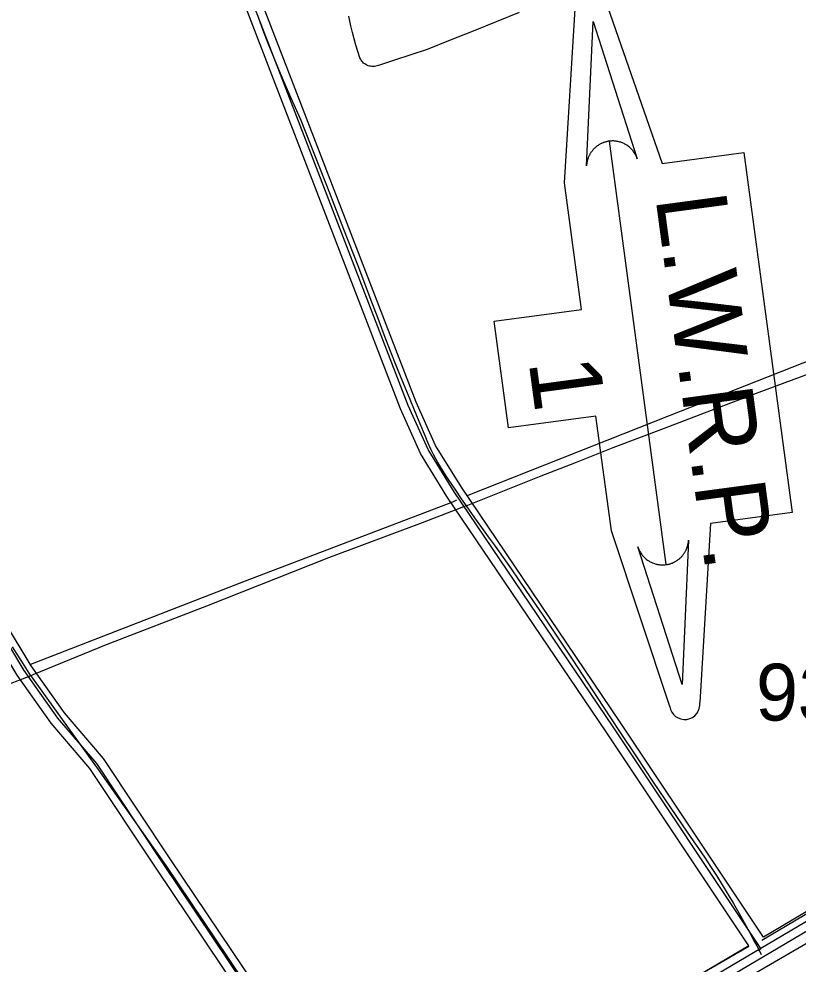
# Model space of a CAD drawing. Extents: x 3424494 to 3462436, y 522220 to 547718.
# Drawn here: x 3435801 to 3437171, y 544013 to 545675 of the extents above; entities that cross this region are included whole.
import ezdxf

# ---------------------------------------------------------------- set-up
doc = ezdxf.new("R2010")
doc.units = 0
for name, color, linetype in [('V-DTCH-CNTR', 7, 'Continuous'), ('V-ROAD-CNTR', 7, 'Continuous'), ('V-SURV-IDEN', 7, 'Continuous'), ('V-TOPO-SHOR', 7, 'Continuous'), ('V-TOPO-WATR-IDEN', 7, 'Continuous')]:
    doc.layers.add(name, color=color, linetype=linetype)

msp = doc.modelspace()

# ---------------------------------------------------------------- linework, layer by layer
at = {"layer": 'V-DTCH-CNTR'}
for points in [[(3436221.2, 545678.4), (3436229.8, 545655.5), (3436238.7, 545632.6), (3436247.8, 545609.8), (3436257.1, 545587), (3436266.6, 545564.4), (3436276.3, 545541.8), (3436286.2, 545519.3), (3436296.3, 545497), (3436321.7, 545433.3), (3436346.8, 545369.5), (3436371.7, 545305.7), (3436396.5, 545241.8), (3436421, 545177.8), (3436431.7, 545149)], [(3436680.3, 545686.6), (3436640, 545670.1), (3436599.6, 545653.7), (3436559.2, 545637.5), (3436518.6, 545621.6), (3436490.1, 545612), (3436461.4, 545602.6), (3436432.8, 545593.4), (3436430.6, 545592.6), (3436428.4, 545592), (3436426.1, 545591.6), (3436423.8, 545591.5), (3436421.5, 545591.5), (3436419.2, 545591.8), (3436417, 545592.2), (3436414.8, 545592.9), (3436412.7, 545593.8), (3436410.6, 545594.9), (3436408.7, 545596.1), (3436406.9, 545597.6), (3436405.2, 545599.1), (3436403.7, 545600.9), (3436402.4, 545602.7), (3436401.2, 545604.7), (3436400.3, 545606.8), (3436396.7, 545617.8), (3436393.3, 545629), (3436390.1, 545640.1), (3436387.2, 545651.4), (3436384.4, 545662.7), (3436381.9, 545674), (3436380.8, 545679.7)], [(3436431.7, 545149), (3436442.5, 545120.4), (3436453.6, 545091.8), (3436464.9, 545063.2), (3436476.3, 545034.8), (3436487.9, 545006.4), (3436499.7, 544978.1), (3436511.7, 544949.9), (3436514.8, 544941.7), (3436518.1, 544933.7), (3436521.5, 544925.7), (3436525.1, 544917.9), (3436529, 544910.1), (3436533, 544902.4), (3436537.2, 544894.8), (3436541.5, 544887.3), (3436546.1, 544879.9), (3436550.8, 544872.6), (3436555.7, 544865.4), (3436567, 544848.3), (3436578.5, 544831.3), (3436587.1, 544818.7), (3436601.9, 544797.7), (3436613.9, 544781.1), (3436626.1, 544764.6), (3436638.4, 544748.2), (3436666.1, 544708.4), (3436693.5, 544668.5), (3436720.7, 544628.4), (3436747.8, 544588.2), (3436774.6, 544547.9), (3436801.2, 544507.4), (3436827.7, 544466.8)], [(3436587.1, 544818.7), (3436651.7, 544844.7), (3436716.4, 544870.4), (3436781.1, 544896), (3436845.9, 544921.4), (3436936.1, 544955.7), (3437026.3, 544989.9), (3437116.5, 545023.9), (3437206.9, 545057.6), (3437232.7, 545066.9), (3437258.5, 545076), (3437284.4, 545084.8), (3437310.5, 545093.4), (3437336.5, 545101.8)], [(3436587.1, 544818.7), (3436510.1, 544789.2), (3436345, 544727.3), (3436130.7, 544642.5), (3435954.1, 544574.8), (3435825.4, 544521.8), (3435821.4, 544520.3), (3435704.8, 544475.7)], [(3435821.4, 544520.3), (3435807.1, 544543.7), (3435789.1, 544571.2)], [(3435821.4, 544520.3), (3435865.9, 544457.8), (3435940.2, 544355.6), (3436059, 544186.4), (3436168.5, 544023.4), (3436288, 543844.1), (3436383.6, 543697.6), (3436405.1, 543662.9), (3436415.5, 543644.2), (3436423.2, 543630.8)], [(3436827.7, 544466.8), (3436857, 544422.2), (3436886.5, 544377.7), (3436916.1, 544333.4), (3436945.9, 544289.2), (3436976, 544245), (3437006.1, 544201), (3437016.7, 544185), (3437027.2, 544168.9), (3437037.4, 544152.6), (3437047.4, 544136.2), (3437057.2, 544119.7), (3437066.8, 544103.1), (3437076.2, 544086.4), (3437085.4, 544069.5), (3437094.4, 544052.6), (3437098.5, 544045.2), (3437102.5, 544037.7), (3437106.2, 544030.1)]]:
    msp.add_lwpolyline(points, dxfattribs=at)
at = {"layer": 'V-ROAD-CNTR'}
for points in [[(3437101.1, 544037.4), (3437105.6, 544040.5), (3436845.7, 544430.2), (3436566.1, 544843.4), (3436520.3, 544918), (3436485.4, 544995.2), (3436194.7, 545749.7), (3436182.3, 545769.6), (3436152.7, 545782.5), (3436124.3, 545775.9), (3435964.7, 545706.4), (3435955.1, 545708.2), (3435937.9, 545717.3), (3435802.2, 545829.1)], [(3437110.2, 544060.6), (3436858.2, 544438.6), (3436578.7, 544851.6), (3436533.5, 544925), (3436499.3, 545001), (3436208.2, 545756.4), (3436192.6, 545781.5), (3436154.1, 545798.2), (3436119.5, 545790.2), (3435962.9, 545722), (3435960.1, 545722.5), (3435946.3, 545729.8), (3435825.7, 545829.2)], [(3437084.3, 544045.3), (3436833.3, 544421.8), (3436553.4, 544835.3), (3436507, 544911), (3436471.6, 544989.4), (3436181.3, 545743), (3436172.1, 545757.7), (3436157.6, 545764)], [(3436415.6, 543636.2), (3436417, 543633.8), (3436315.4, 543801.6), (3436054.2, 544190.3), (3435937.6, 544365.9), (3435869, 544445.9), (3435809.9, 544529.3), (3435762.5, 544608.1), (3435728.7, 544671.1), (3435620.8, 544982.1), (3435510.5, 545245.7), (3435424.6, 545473.4)], [(3436422.2, 543654.3), (3436328.1, 543809.7), (3436066.7, 544198.6), (3435949.6, 544375), (3435880.9, 544455.1), (3435822.5, 544537.5), (3435775.6, 544615.5), (3435742.5, 544677.1), (3435634.8, 544987.5), (3435524.5, 545251.2), (3435438.7, 545478.5)], [(3436396.3, 543639), (3436302.8, 543793.5), (3436041.8, 544181.9), (3435925.6, 544356.9), (3435857.2, 544436.6), (3435797.4, 544521), (3435749.5, 544600.7), (3435714.9, 544665), (3435606.8, 544976.7), (3435496.6, 545240.1), (3435410.5, 545468.2)], [(3437861.5, 544498.1), (3437214, 544121.9), (3437110.2, 544060.6)], [(3437869.1, 544485.1), (3437221.6, 544109), (3435844.3, 543295.5)], [(3437825.1, 544442.3), (3437229.2, 544096.1), (3436212.4, 543495.5)], [(3437084.3, 544045.3), (3436422.2, 543654.3)]]:
    msp.add_lwpolyline(points, dxfattribs=at)
at = {"layer": 'V-TOPO-SHOR'}
for p, q in [((3436570.1, 544828.8), (3436562.9, 544825.2)), ((3437537.5, 544309.6), (3437107.2, 544055)), ((3437204.9, 544060.7), (3437079.1, 543987.5))]:
    msp.add_line(p, q, dxfattribs=at)
for points in [[(3437314.9, 545123.4), (3436944.1, 544977.4), (3436590.3, 544837)], [(3436562.9, 544825.2), (3436198.3, 544686.4), (3435821.3, 544540)], [(3437084.5, 544044.3), (3436827.2, 543895.1), (3436420.2, 543651.3)]]:
    msp.add_lwpolyline(points, dxfattribs=at)
at = {"layer": 'V-TOPO-WATR-IDEN'}
msp.add_line((3436838.5, 545460.1), (3436938.6, 544715.6), dxfattribs=at)
for points in [[(3436831.8, 545709.4), (3436931.8, 545420.8), (3437075.3, 545440.1), (3437160.3, 544807.2), (3437016.9, 544787.9), (3436997.9, 544473.4)], [(3436945.4, 544466.3), (3436842.6, 544775.2), (3436815.5, 544976.8), (3436661.6, 544956.1), (3436636.4, 545143.5), (3436790.3, 545164.2), (3436760.4, 545387), (3436779.2, 545702.3)]]:
    msp.add_lwpolyline(points, dxfattribs=at)
for points in [[(3436798.9, 545416.9), (3436810.3, 545670.6), (3436888.1, 545428.9), (3436886.5, 545433.2), (3436884.5, 545437.1), (3436883.6, 545438.7), (3436882.8, 545440), (3436881.7, 545441.5), (3436880.6, 545443), (3436879.6, 545444.2), (3436878.2, 545445.9), (3436876.6, 545447.5), (3436875.6, 545448.4), (3436874.4, 545449.5), (3436872.6, 545450.9), (3436871.3, 545452), (3436869.7, 545453), (3436868.7, 545453.7), (3436867.6, 545454.3), (3436866.1, 545455.1), (3436864.8, 545455.8), (3436863.4, 545456.5), (3436862.3, 545457), (3436860.6, 545457.6), (3436858.9, 545458.2), (3436857.6, 545458.6), (3436856, 545459.1), (3436854.6, 545459.4), (3436853.4, 545459.7), (3436852.4, 545459.8), (3436850.9, 545460.1), (3436849.4, 545460.3), (3436847.9, 545460.4), (3436846.4, 545460.5), (3436845, 545460.5), (3436843.5, 545460.5), (3436842.3, 545460.4), (3436840.5, 545460.3), (3436838.5, 545460.1), (3436837.9, 545460), (3436837, 545459.9), (3436835.9, 545459.7), (3436834.9, 545459.4), (3436833.9, 545459.2), (3436832.9, 545459), (3436831.7, 545458.6), (3436830.9, 545458.4), (3436829.8, 545458), (3436828.7, 545457.6), (3436828, 545457.4), (3436826.1, 545456.6), (3436825.1, 545456.1), (3436824.5, 545455.8), (3436823.4, 545455.3), (3436822.4, 545454.7), (3436821.4, 545454.2), (3436820.3, 545453.5), (3436819.2, 545452.8), (3436818.4, 545452.2), (3436817.7, 545451.7), (3436816.8, 545451.1), (3436816, 545450.4), (3436815.1, 545449.7), (3436814.2, 545448.9), (3436813.3, 545448), (3436812.2, 545447), (3436811.4, 545446.2), (3436810.6, 545445.3), (3436809.8, 545444.4), (3436809.1, 545443.6), (3436808.5, 545442.8), (3436807.5, 545441.5), (3436807.5, 545441.5), (3436807, 545440.7), (3436806.6, 545440.1), (3436806, 545439.3), (3436805.3, 545438.2), (3436804.8, 545437.3), (3436804.4, 545436.5), (3436803.8, 545435.4), (3436803.3, 545434.4), (3436803, 545433.7), (3436802.6, 545432.7), (3436802, 545431.4), (3436801.7, 545430.6), (3436801.5, 545429.9), (3436801.3, 545429.3), (3436801, 545428.6), (3436800.8, 545427.7), (3436800.5, 545426.7), (3436800.2, 545425.8), (3436800, 545424.9), (3436799.8, 545423.6), (3436799.6, 545422.9), (3436799.4, 545421.7), (3436799.2, 545420.4), (3436799.1, 545419.3), (3436799, 545418.5), (3436799, 545417.8), (3436799, 545417.3)], [(3436978.2, 544758.7), (3436966.9, 544505.1), (3436889, 544746.8), (3436890.6, 544742.5), (3436892.6, 544738.6), (3436893.5, 544737), (3436894.4, 544735.7), (3436895.4, 544734.1), (3436896.5, 544732.7), (3436897.5, 544731.4), (3436899, 544729.8), (3436900.6, 544728.2), (3436901.5, 544727.3), (3436902.8, 544726.1), (3436904.5, 544724.7), (3436905.9, 544723.7), (3436907.4, 544722.7), (3436908.5, 544722), (3436909.6, 544721.3), (3436911, 544720.5), (3436912.4, 544719.8), (3436913.7, 544719.2), (3436914.9, 544718.7), (3436916.6, 544718), (3436918.2, 544717.5), (3436919.6, 544717), (3436921.2, 544716.6), (3436922.6, 544716.3), (3436923.8, 544716), (3436924.8, 544715.8), (3436926.3, 544715.6), (3436927.8, 544715.4), (3436929.3, 544715.3), (3436930.7, 544715.2), (3436932.1, 544715.2), (3436933.6, 544715.2), (3436934.9, 544715.2), (3436936.6, 544715.4), (3436938.6, 544715.6), (3436939.2, 544715.7), (3436940.2, 544715.8), (3436941.2, 544716), (3436942.3, 544716.2), (3436943.3, 544716.5), (3436944.3, 544716.7), (3436945.4, 544717), (3436946.2, 544717.3), (3436947.4, 544717.7), (3436948.4, 544718), (3436949.2, 544718.3), (3436951, 544719.1), (3436952, 544719.5), (3436952.7, 544719.9), (3436953.8, 544720.4), (3436954.7, 544720.9), (3436955.7, 544721.5), (3436956.9, 544722.2), (3436957.9, 544722.9), (3436958.7, 544723.4), (3436959.4, 544723.9), (3436960.3, 544724.6), (3436961.2, 544725.2), (3436962.1, 544726), (3436963, 544726.8), (3436963.9, 544727.6), (3436965, 544728.7), (3436965.8, 544729.5), (3436966.6, 544730.4), (3436967.4, 544731.3), (3436968, 544732.1), (3436968.7, 544732.9), (3436969.6, 544734.1), (3436969.6, 544734.2), (3436970.2, 544735), (3436970.6, 544735.5), (3436971.1, 544736.4), (3436971.8, 544737.5), (3436972.3, 544738.4), (3436972.8, 544739.2), (3436973.3, 544740.2), (3436973.8, 544741.3), (3436974.2, 544742), (3436974.6, 544743), (3436975.1, 544744.3), (3436975.5, 544745.1), (3436975.7, 544745.8), (3436975.9, 544746.4), (3436976.1, 544747.1), (3436976.4, 544748), (3436976.7, 544748.9), (3436976.9, 544749.9), (3436977.1, 544750.8), (3436977.4, 544752), (3436977.5, 544752.8), (3436977.7, 544754), (3436977.9, 544755.3), (3436978, 544756.3), (3436978.1, 544757.1), (3436978.2, 544757.9), (3436978.2, 544758.4)]]:
    msp.add_lwpolyline(points, close=True, dxfattribs=at)
msp.add_arc((3436971.6, 544469.8), 26.5, 187.6551, 7.6551, dxfattribs=at)

# ---------------------------------------------------------------- texts
at = {"layer": 'V-SURV-IDEN'}
msp.add_text('936+75.1', height=100, rotation=358.5555, dxfattribs=at).set_placement((3437095.2, 544442.3))
at = {"layer": 'V-TOPO-WATR-IDEN'}
for s, rotation, p in [('L.W.R.P.', 277.655, (3436920, 545360.9)), ('1', 277.6551, (3436696.9, 545072.8))]:
    msp.add_text(s, height=124.5, rotation=rotation, dxfattribs=at).set_placement(p)

doc.saveas('drawing.dxf')
